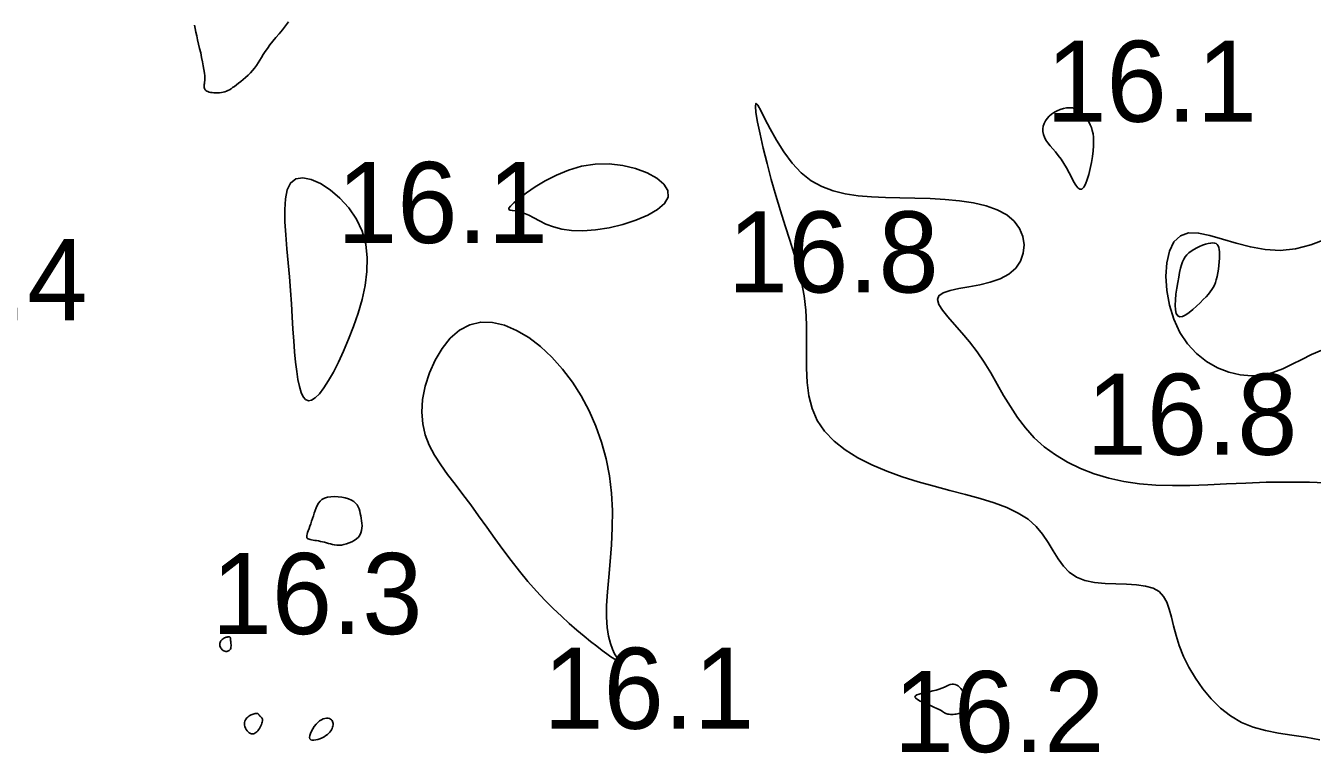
# Model space of a CAD drawing. Extents: x 3040093 to 3056816, y 408076 to 509144.
# Drawn here: x 3045513.5 to 3045592.9, y 434396.7 to 434441.6 of the extents above; entities that cross this region are included whole.
import ezdxf

# ---------------------------------------------------------------- set-up
doc = ezdxf.new("R2010")
doc.units = 0
doc.layers.add('V-CHAN-CONT-EL17', color=7, linetype='Continuous')
doc.layers.add('V-TOPO-SOUN-0610', color=7, linetype='Continuous')

msp = doc.modelspace()

# ---------------------------------------------------------------- linework, layer by layer
at = {"layer": 'V-CHAN-CONT-EL17'}
for points in [[(3045529.668, 434441.784), (3045529.493, 434441.545), (3045529.3, 434441.304), (3045529.096, 434441.062), (3045528.892, 434440.824), (3045528.697, 434440.592), (3045528.518, 434440.369), (3045528.363, 434440.159), (3045528.228, 434439.961), (3045528.11, 434439.773), (3045528.002, 434439.594), (3045527.901, 434439.423), (3045527.8, 434439.259), (3045527.695, 434439.1), (3045527.58, 434438.945), (3045527.454, 434438.794), (3045527.316, 434438.646), (3045527.171, 434438.504), (3045527.022, 434438.368), (3045526.872, 434438.238), (3045526.725, 434438.117), (3045526.584, 434438.006), (3045526.452, 434437.905), (3045526.332, 434437.815), (3045526.222, 434437.736), (3045526.12, 434437.667), (3045526.023, 434437.608), (3045525.929, 434437.558), (3045525.834, 434437.516), (3045525.737, 434437.482), (3045525.635, 434437.455), (3045525.526, 434437.435), (3045525.413, 434437.421), (3045525.296, 434437.413), (3045525.18, 434437.411), (3045525.067, 434437.416), (3045524.958, 434437.426), (3045524.858, 434437.442), (3045524.769, 434437.463), (3045524.692, 434437.489), (3045524.627, 434437.521), (3045524.575, 434437.558), (3045524.533, 434437.598), (3045524.502, 434437.643), (3045524.48, 434437.691), (3045524.468, 434437.743), (3045524.463, 434437.797), (3045524.466, 434437.855), (3045524.474, 434437.919), (3045524.484, 434437.993), (3045524.494, 434438.08), (3045524.502, 434438.184), (3045524.504, 434438.309), (3045524.498, 434438.459), (3045524.481, 434438.637), (3045524.452, 434438.845), (3045524.412, 434439.079), (3045524.363, 434439.332), (3045524.308, 434439.599), (3045524.248, 434439.873), (3045524.185, 434440.148), (3045524.122, 434440.418), (3045524.06, 434440.677), (3045524.003, 434440.921), (3045523.951, 434441.152), (3045523.906, 434441.374), (3045523.871, 434441.591)], [(3045593.314, 434397.51), (3045592.447, 434397.664), (3045591.597, 434397.791), (3045590.769, 434397.92), (3045589.971, 434398.077), (3045589.207, 434398.289), (3045588.485, 434398.583), (3045587.811, 434398.98), (3045587.186, 434399.469), (3045586.614, 434400.031), (3045586.098, 434400.649), (3045585.64, 434401.305), (3045585.244, 434401.98), (3045584.911, 434402.657), (3045584.645, 434403.318), (3045584.443, 434403.947), (3045584.288, 434404.535), (3045584.156, 434405.077), (3045584.024, 434405.565), (3045583.869, 434405.994), (3045583.668, 434406.357), (3045583.397, 434406.648), (3045583.034, 434406.861), (3045582.564, 434406.993), (3045582.006, 434407.065), (3045581.385, 434407.1), (3045580.73, 434407.121), (3045580.066, 434407.152), (3045579.421, 434407.217), (3045578.821, 434407.339), (3045578.293, 434407.543), (3045577.855, 434407.844), (3045577.49, 434408.229), (3045577.169, 434408.676), (3045576.868, 434409.165), (3045576.558, 434409.674), (3045576.213, 434410.183), (3045575.806, 434410.669), (3045575.311, 434411.113), (3045574.708, 434411.498), (3045574.004, 434411.831), (3045573.215, 434412.124), (3045572.356, 434412.39), (3045571.443, 434412.64), (3045570.49, 434412.887), (3045569.513, 434413.144), (3045568.526, 434413.422), (3045567.546, 434413.732), (3045566.589, 434414.08), (3045565.672, 434414.471), (3045564.813, 434414.908), (3045564.03, 434415.395), (3045563.338, 434415.938), (3045562.756, 434416.539), (3045562.301, 434417.205), (3045561.983, 434417.935), (3045561.783, 434418.723), (3045561.675, 434419.555), (3045561.632, 434420.422), (3045561.628, 434421.313), (3045561.638, 434422.215), (3045561.634, 434423.118), (3045561.591, 434424.012), (3045561.489, 434424.886), (3045561.33, 434425.748), (3045561.126, 434426.604), (3045560.884, 434427.462), (3045560.615, 434428.331), (3045560.329, 434429.219), (3045560.035, 434430.132), (3045559.743, 434431.08), (3045559.462, 434432.062), (3045559.2, 434433.046), (3045558.967, 434433.993), (3045558.77, 434434.862), (3045558.618, 434435.613), (3045558.52, 434436.206), (3045558.484, 434436.602), (3045558.518, 434436.76), (3045558.629, 434436.655), (3045558.815, 434436.325), (3045559.073, 434435.82), (3045559.398, 434435.191), (3045559.788, 434434.492), (3045560.239, 434433.771), (3045560.747, 434433.083), (3045561.309, 434432.477), (3045561.921, 434431.993), (3045562.581, 434431.628), (3045563.285, 434431.362), (3045564.033, 434431.18), (3045564.821, 434431.064), (3045565.648, 434430.998), (3045566.51, 434430.963), (3045567.406, 434430.945), (3045568.33, 434430.926), (3045569.265, 434430.895), (3045570.191, 434430.842), (3045571.089, 434430.757), (3045571.937, 434430.629), (3045572.717, 434430.449), (3045573.409, 434430.205), (3045573.992, 434429.889), (3045574.45, 434429.494), (3045574.781, 434429.038), (3045574.984, 434428.543), (3045575.062, 434428.029), (3045575.015, 434427.519), (3045574.843, 434427.035), (3045574.548, 434426.598), (3045574.13, 434426.231), (3045573.597, 434425.947), (3045572.982, 434425.736), (3045572.325, 434425.577), (3045571.666, 434425.452), (3045571.045, 434425.341), (3045570.501, 434425.226), (3045570.075, 434425.086), (3045569.807, 434424.903), (3045569.724, 434424.661), (3045569.809, 434424.36), (3045570.031, 434424.001), (3045570.362, 434423.589), (3045570.772, 434423.124), (3045571.23, 434422.611), (3045571.707, 434422.052), (3045572.173, 434421.449), (3045572.607, 434420.808), (3045573.014, 434420.137), (3045573.409, 434419.448), (3045573.806, 434418.753), (3045574.22, 434418.063), (3045574.663, 434417.391), (3045575.151, 434416.746), (3045575.698, 434416.142), (3045576.314, 434415.587), (3045576.998, 434415.085), (3045577.743, 434414.638), (3045578.544, 434414.248), (3045579.395, 434413.917), (3045580.292, 434413.647), (3045581.227, 434413.438), (3045582.197, 434413.294), (3045583.196, 434413.214), (3045584.227, 434413.186), (3045585.294, 434413.199), (3045586.402, 434413.238), (3045587.553, 434413.292), (3045588.753, 434413.347), (3045590.004, 434413.39), (3045591.311, 434413.408), (3045592.675, 434413.39), (3045594.082, 434413.333)], [(3045593.437, 434421.541), (3045592.809, 434421.275), (3045592.208, 434420.976), (3045591.62, 434420.67), (3045591.03, 434420.388), (3045590.423, 434420.156), (3045589.787, 434420.004), (3045589.111, 434419.955), (3045588.41, 434420.014), (3045587.7, 434420.181), (3045587.001, 434420.456), (3045586.331, 434420.839), (3045585.708, 434421.331), (3045585.151, 434421.93), (3045584.678, 434422.639), (3045584.304, 434423.448), (3045584.035, 434424.324), (3045583.871, 434425.224), (3045583.816, 434426.106), (3045583.87, 434426.926), (3045584.036, 434427.644), (3045584.316, 434428.217), (3045584.711, 434428.601), (3045585.221, 434428.771), (3045585.835, 434428.761), (3045586.537, 434428.62), (3045587.313, 434428.398), (3045588.151, 434428.145), (3045589.034, 434427.91), (3045589.949, 434427.743), (3045590.881, 434427.694), (3045591.819, 434427.799), (3045592.759, 434428.04), (3045593.699, 434428.388)]]:
    msp.add_lwpolyline(points, dxfattribs=at)
for points in [[(3045577.353, 434433.318), (3045577.178, 434433.552), (3045577.003, 434433.767), (3045576.834, 434433.965), (3045576.677, 434434.151), (3045576.536, 434434.328), (3045576.416, 434434.501), (3045576.323, 434434.672), (3045576.261, 434434.846), (3045576.23, 434435.02), (3045576.228, 434435.193), (3045576.254, 434435.363), (3045576.308, 434435.528), (3045576.387, 434435.686), (3045576.491, 434435.836), (3045576.618, 434435.976), (3045576.767, 434436.104), (3045576.934, 434436.217), (3045577.114, 434436.314), (3045577.303, 434436.392), (3045577.496, 434436.45), (3045577.69, 434436.485), (3045577.879, 434436.496), (3045578.06, 434436.48), (3045578.228, 434436.436), (3045578.384, 434436.366), (3045578.527, 434436.274), (3045578.659, 434436.163), (3045578.779, 434436.036), (3045578.888, 434435.896), (3045578.987, 434435.747), (3045579.076, 434435.592), (3045579.154, 434435.433), (3045579.222, 434435.266), (3045579.278, 434435.087), (3045579.32, 434434.891), (3045579.348, 434434.672), (3045579.359, 434434.428), (3045579.354, 434434.152), (3045579.331, 434433.839), (3045579.288, 434433.49), (3045579.229, 434433.119), (3045579.154, 434432.745), (3045579.066, 434432.386), (3045578.967, 434432.062), (3045578.86, 434431.79), (3045578.746, 434431.59), (3045578.628, 434431.481), (3045578.508, 434431.475), (3045578.384, 434431.562), (3045578.256, 434431.723), (3045578.124, 434431.943), (3045577.985, 434432.203), (3045577.839, 434432.488), (3045577.686, 434432.779), (3045577.524, 434433.061)], [(3045549.454, 434433.028), (3045550.297, 434432.93), (3045551.092, 434432.738), (3045551.802, 434432.471), (3045552.395, 434432.143), (3045552.833, 434431.774), (3045553.081, 434431.381), (3045553.106, 434430.979), (3045552.884, 434430.586), (3045552.447, 434430.212), (3045551.84, 434429.866), (3045551.108, 434429.559), (3045550.297, 434429.299), (3045549.45, 434429.096), (3045548.613, 434428.96), (3045547.831, 434428.9), (3045547.14, 434428.921), (3045546.538, 434429.01), (3045546.014, 434429.15), (3045545.558, 434429.323), (3045545.16, 434429.512), (3045544.808, 434429.699), (3045544.492, 434429.867), (3045544.202, 434429.998), (3045543.93, 434430.081), (3045543.687, 434430.127), (3045543.486, 434430.155), (3045543.34, 434430.181), (3045543.262, 434430.224), (3045543.268, 434430.3), (3045543.369, 434430.428), (3045543.579, 434430.626), (3045543.908, 434430.902), (3045544.348, 434431.239), (3045544.886, 434431.609), (3045545.508, 434431.985), (3045546.203, 434432.34), (3045546.959, 434432.648), (3045547.761, 434432.883), (3045548.599, 434433.016)], [(3045529.574, 434427.792), (3045529.499, 434428.649), (3045529.447, 434429.466), (3045529.434, 434430.22), (3045529.477, 434430.886), (3045529.594, 434431.438), (3045529.801, 434431.851), (3045530.116, 434432.101), (3045530.547, 434432.171), (3045531.069, 434432.07), (3045531.647, 434431.816), (3045532.249, 434431.427), (3045532.841, 434430.921), (3045533.388, 434430.315), (3045533.857, 434429.628), (3045534.214, 434428.877), (3045534.434, 434428.078), (3045534.526, 434427.246), (3045534.507, 434426.391), (3045534.395, 434425.526), (3045534.209, 434424.663), (3045533.965, 434423.815), (3045533.68, 434422.993), (3045533.374, 434422.21), (3045533.061, 434421.476), (3045532.747, 434420.802), (3045532.437, 434420.194), (3045532.135, 434419.662), (3045531.846, 434419.214), (3045531.573, 434418.857), (3045531.321, 434418.6), (3045531.094, 434418.452), (3045530.896, 434418.417), (3045530.724, 434418.492), (3045530.577, 434418.668), (3045530.451, 434418.937), (3045530.344, 434419.294), (3045530.252, 434419.729), (3045530.175, 434420.235), (3045530.108, 434420.805), (3045530.049, 434421.432), (3045529.995, 434422.11), (3045529.945, 434422.833), (3045529.895, 434423.595), (3045529.844, 434424.39), (3045529.788, 434425.214), (3045529.726, 434426.06), (3045529.654, 434426.922)], [(3045584.678, 434423.599), (3045584.849, 434423.627), (3045585.047, 434423.722), (3045585.264, 434423.868), (3045585.489, 434424.05), (3045585.715, 434424.253), (3045585.93, 434424.461), (3045586.126, 434424.659), (3045586.295, 434424.835), (3045586.438, 434424.993), (3045586.559, 434425.138), (3045586.66, 434425.276), (3045586.745, 434425.414), (3045586.816, 434425.558), (3045586.876, 434425.714), (3045586.93, 434425.889), (3045586.979, 434426.087), (3045587.023, 434426.302), (3045587.06, 434426.529), (3045587.091, 434426.76), (3045587.115, 434426.99), (3045587.13, 434427.21), (3045587.135, 434427.415), (3045587.131, 434427.598), (3045587.115, 434427.754), (3045587.087, 434427.882), (3045587.045, 434427.983), (3045586.988, 434428.06), (3045586.915, 434428.113), (3045586.823, 434428.144), (3045586.713, 434428.155), (3045586.582, 434428.145), (3045586.43, 434428.117), (3045586.263, 434428.073), (3045586.084, 434428.014), (3045585.901, 434427.941), (3045585.719, 434427.856), (3045585.543, 434427.761), (3045585.379, 434427.657), (3045585.234, 434427.547), (3045585.11, 434427.429), (3045585.006, 434427.302), (3045584.918, 434427.159), (3045584.844, 434426.996), (3045584.779, 434426.809), (3045584.72, 434426.592), (3045584.664, 434426.341), (3045584.607, 434426.05), (3045584.547, 434425.719), (3045584.489, 434425.362), (3045584.44, 434424.996), (3045584.406, 434424.639), (3045584.393, 434424.308), (3045584.407, 434424.022), (3045584.456, 434423.797), (3045584.545, 434423.652)], [(3045543.93, 434407.904), (3045543.415, 434408.563), (3045542.906, 434409.243), (3045542.4, 434409.934), (3045541.9, 434410.629), (3045541.404, 434411.318), (3045540.913, 434411.993), (3045540.427, 434412.644), (3045539.948, 434413.267), (3045539.488, 434413.869), (3045539.06, 434414.463), (3045538.679, 434415.061), (3045538.358, 434415.674), (3045538.111, 434416.314), (3045537.951, 434416.994), (3045537.893, 434417.724), (3045537.946, 434418.509), (3045538.106, 434419.326), (3045538.365, 434420.142), (3045538.714, 434420.926), (3045539.146, 434421.647), (3045539.653, 434422.272), (3045540.226, 434422.771), (3045540.857, 434423.112), (3045541.538, 434423.271), (3045542.255, 434423.255), (3045542.996, 434423.081), (3045543.747, 434422.764), (3045544.495, 434422.319), (3045545.226, 434421.763), (3045545.928, 434421.11), (3045546.586, 434420.376), (3045547.19, 434419.575), (3045547.735, 434418.717), (3045548.217, 434417.806), (3045548.635, 434416.851), (3045548.985, 434415.858), (3045549.264, 434414.834), (3045549.47, 434413.786), (3045549.601, 434412.721), (3045549.655, 434411.647), (3045549.649, 434410.577), (3045549.598, 434409.525), (3045549.52, 434408.508), (3045549.433, 434407.538), (3045549.354, 434406.631), (3045549.3, 434405.801), (3045549.289, 434405.063), (3045549.332, 434404.427), (3045549.42, 434403.892), (3045549.537, 434403.45), (3045549.668, 434403.095), (3045549.798, 434402.82), (3045549.91, 434402.618), (3045549.99, 434402.484), (3045550.022, 434402.41), (3045549.995, 434402.39), (3045549.907, 434402.422), (3045549.763, 434402.504), (3045549.566, 434402.633), (3045549.32, 434402.807), (3045549.027, 434403.024), (3045548.692, 434403.281), (3045548.317, 434403.577), (3045547.907, 434403.91), (3045547.465, 434404.279), (3045546.998, 434404.685), (3045546.51, 434405.128), (3045546.006, 434405.608), (3045545.491, 434406.125), (3045544.97, 434406.681), (3045544.448, 434407.274)], [(3045530.947, 434409.877), (3045530.892, 434409.895), (3045530.85, 434409.919), (3045530.82, 434409.949), (3045530.803, 434409.989), (3045530.798, 434410.041), (3045530.804, 434410.107), (3045530.822, 434410.189), (3045530.851, 434410.289), (3045530.889, 434410.405), (3045530.935, 434410.536), (3045530.986, 434410.679), (3045531.04, 434410.831), (3045531.096, 434410.991), (3045531.152, 434411.156), (3045531.206, 434411.324), (3045531.257, 434411.493), (3045531.309, 434411.659), (3045531.366, 434411.819), (3045531.432, 434411.97), (3045531.513, 434412.109), (3045531.613, 434412.232), (3045531.736, 434412.335), (3045531.887, 434412.416), (3045532.069, 434412.472), (3045532.275, 434412.503), (3045532.496, 434412.513), (3045532.726, 434412.501), (3045532.955, 434412.471), (3045533.175, 434412.424), (3045533.377, 434412.362), (3045533.554, 434412.286), (3045533.698, 434412.199), (3045533.813, 434412.1), (3045533.903, 434411.992), (3045533.972, 434411.875), (3045534.024, 434411.749), (3045534.064, 434411.615), (3045534.096, 434411.475), (3045534.125, 434411.329), (3045534.153, 434411.178), (3045534.179, 434411.023), (3045534.198, 434410.868), (3045534.207, 434410.713), (3045534.203, 434410.56), (3045534.182, 434410.412), (3045534.139, 434410.271), (3045534.073, 434410.139), (3045533.979, 434410.016), (3045533.862, 434409.905), (3045533.727, 434409.807), (3045533.577, 434409.721), (3045533.418, 434409.648), (3045533.255, 434409.591), (3045533.092, 434409.548), (3045532.933, 434409.522), (3045532.784, 434409.512), (3045532.642, 434409.516), (3045532.507, 434409.532), (3045532.378, 434409.557), (3045532.253, 434409.588), (3045532.13, 434409.623), (3045532.008, 434409.658), (3045531.887, 434409.692), (3045531.764, 434409.723), (3045531.641, 434409.749), (3045531.52, 434409.772), (3045531.404, 434409.793), (3045531.293, 434409.812), (3045531.19, 434409.829), (3045531.097, 434409.845), (3045531.015, 434409.86)], [(3045525.428, 434403.465), (3045525.444, 434403.519), (3045525.469, 434403.571), (3045525.501, 434403.618), (3045525.539, 434403.662), (3045525.582, 434403.702), (3045525.629, 434403.737), (3045525.678, 434403.768), (3045525.728, 434403.794), (3045525.778, 434403.815), (3045525.827, 434403.831), (3045525.874, 434403.843), (3045525.918, 434403.851), (3045525.958, 434403.855), (3045525.993, 434403.855), (3045526.022, 434403.851), (3045526.044, 434403.843), (3045526.06, 434403.832), (3045526.071, 434403.815), (3045526.079, 434403.793), (3045526.084, 434403.765), (3045526.088, 434403.729), (3045526.092, 434403.687), (3045526.097, 434403.636), (3045526.104, 434403.577), (3045526.111, 434403.512), (3045526.117, 434403.442), (3045526.121, 434403.37), (3045526.121, 434403.298), (3045526.115, 434403.229), (3045526.102, 434403.165), (3045526.081, 434403.107), (3045526.05, 434403.059), (3045526.01, 434403.02), (3045525.963, 434402.99), (3045525.911, 434402.97), (3045525.856, 434402.96), (3045525.798, 434402.961), (3045525.74, 434402.972), (3045525.683, 434402.993), (3045525.63, 434403.025), (3045525.58, 434403.066), (3045525.535, 434403.114), (3045525.496, 434403.168), (3045525.465, 434403.226), (3045525.441, 434403.286), (3045525.427, 434403.347), (3045525.422, 434403.407)], [(3045569.495, 434399.528), (3045569.286, 434399.615), (3045569.066, 434399.707), (3045568.851, 434399.801), (3045568.656, 434399.895), (3045568.494, 434399.985), (3045568.382, 434400.071), (3045568.332, 434400.148), (3045568.357, 434400.216), (3045568.446, 434400.275), (3045568.588, 434400.329), (3045568.77, 434400.378), (3045568.979, 434400.425), (3045569.202, 434400.473), (3045569.426, 434400.523), (3045569.638, 434400.578), (3045569.829, 434400.638), (3045569.997, 434400.701), (3045570.147, 434400.764), (3045570.281, 434400.822), (3045570.403, 434400.873), (3045570.514, 434400.912), (3045570.618, 434400.935), (3045570.718, 434400.94), (3045570.815, 434400.923), (3045570.91, 434400.886), (3045571.001, 434400.83), (3045571.087, 434400.758), (3045571.166, 434400.673), (3045571.237, 434400.576), (3045571.299, 434400.469), (3045571.35, 434400.355), (3045571.389, 434400.236), (3045571.418, 434400.115), (3045571.435, 434399.992), (3045571.443, 434399.872), (3045571.442, 434399.756), (3045571.432, 434399.646), (3045571.415, 434399.546), (3045571.39, 434399.456), (3045571.36, 434399.38), (3045571.322, 434399.315), (3045571.279, 434399.262), (3045571.229, 434399.218), (3045571.172, 434399.183), (3045571.108, 434399.154), (3045571.038, 434399.131), (3045570.96, 434399.113), (3045570.877, 434399.098), (3045570.788, 434399.087), (3045570.698, 434399.079), (3045570.607, 434399.075), (3045570.52, 434399.075), (3045570.438, 434399.08), (3045570.364, 434399.089), (3045570.299, 434399.103), (3045570.246, 434399.123), (3045570.199, 434399.147), (3045570.152, 434399.179), (3045570.097, 434399.216), (3045570.029, 434399.262), (3045569.941, 434399.315), (3045569.827, 434399.377), (3045569.679, 434399.448)], [(3045526.952, 434398.582), (3045526.973, 434398.66), (3045527.006, 434398.732), (3045527.05, 434398.798), (3045527.103, 434398.858), (3045527.162, 434398.912), (3045527.225, 434398.961), (3045527.291, 434399.003), (3045527.357, 434399.04), (3045527.423, 434399.071), (3045527.486, 434399.096), (3045527.547, 434399.115), (3045527.604, 434399.129), (3045527.655, 434399.137), (3045527.701, 434399.138), (3045527.74, 434399.134), (3045527.771, 434399.125), (3045527.795, 434399.11), (3045527.815, 434399.092), (3045527.831, 434399.071), (3045527.846, 434399.048), (3045527.861, 434399.024), (3045527.876, 434399), (3045527.896, 434398.978), (3045527.919, 434398.956), (3045527.945, 434398.936), (3045527.972, 434398.914), (3045527.998, 434398.89), (3045528.022, 434398.861), (3045528.041, 434398.827), (3045528.055, 434398.785), (3045528.06, 434398.734), (3045528.057, 434398.673), (3045528.044, 434398.604), (3045528.023, 434398.529), (3045527.994, 434398.449), (3045527.959, 434398.368), (3045527.918, 434398.286), (3045527.872, 434398.206), (3045527.821, 434398.131), (3045527.767, 434398.062), (3045527.709, 434398), (3045527.648, 434397.949), (3045527.585, 434397.909), (3045527.52, 434397.881), (3045527.454, 434397.869), (3045527.386, 434397.872), (3045527.318, 434397.894), (3045527.25, 434397.934), (3045527.184, 434397.991), (3045527.122, 434398.061), (3045527.066, 434398.141), (3045527.018, 434398.228), (3045526.981, 434398.319), (3045526.956, 434398.41), (3045526.946, 434398.499)], [(3045531.742, 434397.634), (3045531.611, 434397.577), (3045531.477, 434397.53), (3045531.348, 434397.497), (3045531.228, 434397.481), (3045531.124, 434397.485), (3045531.044, 434397.514), (3045530.992, 434397.572), (3045530.973, 434397.659), (3045530.986, 434397.772), (3045531.025, 434397.902), (3045531.087, 434398.043), (3045531.167, 434398.188), (3045531.262, 434398.331), (3045531.367, 434398.463), (3045531.478, 434398.579), (3045531.591, 434398.672), (3045531.704, 434398.742), (3045531.814, 434398.793), (3045531.921, 434398.824), (3045532.021, 434398.838), (3045532.113, 434398.835), (3045532.195, 434398.819), (3045532.265, 434398.79), (3045532.321, 434398.75), (3045532.364, 434398.701), (3045532.394, 434398.643), (3045532.412, 434398.579), (3045532.42, 434398.509), (3045532.417, 434398.435), (3045532.406, 434398.359), (3045532.385, 434398.282), (3045532.357, 434398.205), (3045532.32, 434398.128), (3045532.273, 434398.052), (3045532.216, 434397.978), (3045532.147, 434397.905), (3045532.067, 434397.834), (3045531.972, 434397.765), (3045531.864, 434397.698)]]:
    msp.add_lwpolyline(points, close=True, dxfattribs=at)

# ---------------------------------------------------------------- texts
at = {"layer": 'V-TOPO-SOUN-0610'}
for s, p in [('16.1 ', (3045576.433, 434435.63)), ('16.1 ', (3045532.663, 434428.15)), ('16.8 ', (3045556.783, 434425.1)), ('16.4 ', (3045504.253, 434423.39)), ('16.8 ', (3045578.923, 434415.09)), ('16.3 ', (3045524.923, 434404.03)), ('16.1 ', (3045545.393, 434398.19)), ('16.2 ', (3045567.013, 434396.75))]:
    msp.add_text(s, height=5, dxfattribs=at).set_placement(p)

doc.saveas('drawing.dxf')
